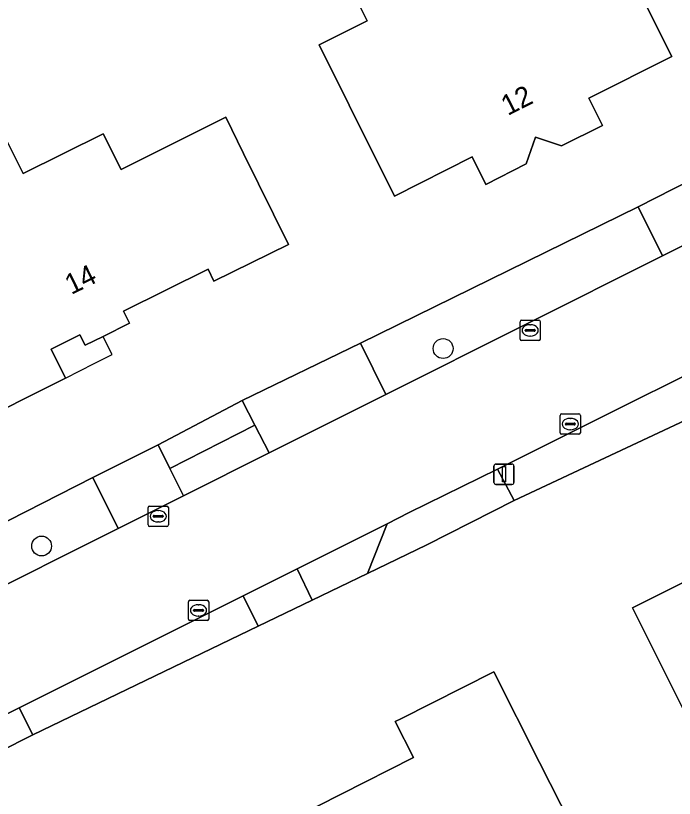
# Model space of a CAD drawing. Extents: x 157320 to 158835, y 386650 to 388491.
# Drawn here: x 158341 to 158373.46, y 387023.11 to 387061.67 of the extents above; entities that cross this region are included whole.
import ezdxf

# ---------------------------------------------------------------- set-up
doc = ezdxf.new("R2010")
doc.units = 0
for name, color, linetype in [('IMGEO_Berm_groen', 7, 'Continuous'), ('IMGEO_Boom', 7, 'Continuous'), ('IMGEO_Erf', 7, 'Continuous'), ('IMGEO_Groenvoorziening', 7, 'Continuous'), ('IMGEO_Kolk', 7, 'Continuous'), ('IMGEO_Lichtmast', 7, 'Continuous'), ('IMGEO_Pand', 7, 'Continuous'), ('IMGEO_Pand_nummerreeks', 7, 'Continuous'), ('IMGEO_Pand_overbouw', 7, 'Continuous'), ('IMGEO_Parkeervlak_halfverhard', 7, 'Continuous'), ('IMGEO_Rijbaan_lokaal_gesloten', 7, 'Continuous'), ('IMGEO_Voetpad_open', 7, 'Continuous')]:
    doc.layers.add(name, color=color, linetype=linetype)

msp = doc.modelspace()

# ---------------------------------------------------------------- linework, layer by layer
at = {"layer": 'IMGEO_Berm_groen'}
for points in [[(158372.885, 387049.837), (158371.672, 387052.258), (158357.989, 387045.538), (158359.245, 387043.002)], [(158352.788, 387041.503), (158352.163, 387042.718), (158348.028, 387040.523), (158348.605, 387039.368)], [(158346.051, 387036.405), (158344.798, 387038.91), (158337.352, 387035.129), (158338.557, 387032.656)]]:
    msp.add_lwpolyline(points, close=True, dxfattribs=at)
at = {"layer": 'IMGEO_Boom'}
for centre in [(158362.067, 387045.27), (158342.281, 387035.541)]:
    msp.add_circle(centre, 0.489, dxfattribs=at)
at = {"layer": 'IMGEO_Erf'}
for points in [[(158290.161, 387072.435), (158301.269, 387050.069), (158303.264, 387046.138), (158306.491, 387039.618), (158308.276, 387037.566), (158310.63, 387035.776), (158320.234, 387028.475), (158323.4, 387028.136), (158326.039, 387029.409), (158326.995, 387029.871), (158334.724, 387033.795), (158337.352, 387035.129), (158344.798, 387038.91), (158348.028, 387040.523), (158352.163, 387042.718), (158357.989, 387045.538), (158371.672, 387052.258), (158382.133, 387057.57), (158388.915, 387061.021), (158389.023, 387061.076), (158390.738, 387061.906)], [(158424.326, 387067.316), (158409.775, 387060.049), (158407.876, 387059.101), (158404.527, 387057.508), (158404.288, 387057.387), (158390.893, 387050.635), (158390.572, 387050.456), (158388.447, 387049.268), (158387.528, 387048.741), (158381.13, 387045.08), (158365.561, 387037.786), (158361.263, 387035.597), (158358.348, 387034.192), (158355.614, 387032.874), (158352.957, 387031.592), (158341.848, 387026.236), (158336.855, 387023.731)], [(158395.547, 387028.956), (158386.611, 387024.46), (158384.823, 387028.036), (158375.874, 387023.56), (158373.639, 387028.029), (158371.403, 387032.5), (158376.725, 387035.16)]]:
    msp.add_lwpolyline(points, dxfattribs=at)
for points in [[(158358.32, 387061.417), (158357.777, 387062.505), (158358.299, 387064.527), (158362.475, 387066.609), (158363.694, 387066.444), (158367.879, 387068.545), (158368.683, 387068.949), (158370.682, 387064.961), (158371.103, 387064.121), (158373.344, 387059.651), (158369.249, 387057.598), (158369.921, 387056.257), (158367.895, 387055.248), (158366.614, 387055.687), (158366.159, 387054.371), (158364.17, 387053.352), (158363.5, 387054.706), (158359.678, 387052.782), (158357.445, 387057.256), (158355.956, 387060.238)], [(158340.604, 387055.44), (158341.38, 387053.885), (158345.322, 387055.853), (158346.201, 387054.093), (158351.355, 387056.667), (158352.234, 387054.879), (158354.44, 387050.392), (158350.77, 387048.587), (158350.483, 387049.173), (158346.321, 387047.113), (158346.617, 387046.514), (158345.311, 387045.868), (158344.425, 387045.429), (158344.173, 387045.941), (158342.755, 387045.238), (158343.459, 387043.818), (158338.502, 387041.337), (158336.481, 387045.41), (158335.404, 387044.876), (158333.181, 387049.355), (158332.225, 387051.281)], [(158366.824, 387024.885), (158372.098, 387014.47), (158360.453, 387008.573), (158358.745, 387011.946), (158356.323, 387016.729), (158352.245, 387014.664), (158351.635, 387015.868), (158353.373, 387016.867), (158351.444, 387020.476), (158357.038, 387023.31), (158360.607, 387025.118), (158359.71, 387026.894), (158359.984, 387027.032), (158364.565, 387029.345)]]:
    msp.add_lwpolyline(points, close=True, dxfattribs=at)
at = {"layer": 'IMGEO_Groenvoorziening'}
for points in [[(158365.561, 387037.786), (158381.13, 387045.08), (158380.131, 387047.014), (158364.741, 387039.333)], [(158358.348, 387034.192), (158359.307, 387036.641), (158354.869, 387034.42), (158355.614, 387032.874)], [(158341.848, 387026.236), (158352.957, 387031.592), (158352.213, 387033.09), (158341.18, 387027.566)]]:
    msp.add_lwpolyline(points, close=True, dxfattribs=at)
at = {"layer": 'IMGEO_Kolk'}
for p, q in [((158365.856, 387045.739), (158365.856, 387046.591)), ((158365.931, 387046.665), (158366.783, 387046.665)), ((158366.344, 387046.445), (158366.369, 387046.445)), ((158366.857, 387046.591), (158366.857, 387045.739)), ((158366.115, 387046.159), (158366.115, 387046.171)), ((158366.553, 387046.122), (158366.155, 387046.122)), ((158366.158, 387046.208), (158366.556, 387046.208)), ((158366.599, 387046.171), (158366.599, 387046.159)), ((158366.783, 387045.665), (158365.931, 387045.665)), ((158366.367, 387045.885), (158366.342, 387045.885)), ((158367.832, 387041.125), (158367.832, 387041.977)), ((158367.907, 387042.051), (158368.759, 387042.051)), ((158368.32, 387041.831), (158368.345, 387041.831)), ((158368.833, 387041.977), (158368.833, 387041.125)), ((158368.091, 387041.545), (158368.091, 387041.557)), ((158368.529, 387041.508), (158368.131, 387041.508)), ((158368.134, 387041.594), (158368.532, 387041.594)), ((158368.575, 387041.557), (158368.575, 387041.545)), ((158368.759, 387041.051), (158367.907, 387041.051)), ((158368.343, 387041.271), (158368.318, 387041.271)), ((158347.603, 387037.505), (158348.455, 387037.505)), ((158347.528, 387036.579), (158347.528, 387037.431)), ((158348.016, 387037.285), (158348.041, 387037.285)), ((158348.529, 387037.431), (158348.529, 387036.579)), ((158347.787, 387036.999), (158347.787, 387037.011)), ((158348.225, 387036.962), (158347.827, 387036.962)), ((158347.83, 387037.048), (158348.228, 387037.048)), ((158348.039, 387036.725), (158348.014, 387036.725)), ((158348.271, 387037.011), (158348.271, 387036.999)), ((158348.455, 387036.505), (158347.603, 387036.505)), ((158349.588, 387032.871), (158350.44, 387032.871)), ((158349.513, 387031.945), (158349.513, 387032.797)), ((158350.001, 387032.651), (158350.026, 387032.651)), ((158350.514, 387032.797), (158350.514, 387031.945)), ((158349.772, 387032.365), (158349.772, 387032.377)), ((158350.21, 387032.328), (158349.812, 387032.328)), ((158349.815, 387032.414), (158350.213, 387032.414)), ((158350.024, 387032.091), (158349.999, 387032.091)), ((158350.256, 387032.377), (158350.256, 387032.365)), ((158350.44, 387031.871), (158349.588, 387031.871))]:
    msp.add_line(p, q, dxfattribs=at)
for points in [[(158365.856, 387045.739), (158365.856, 387046.591)], [(158365.931, 387046.665), (158366.783, 387046.665)], [(158366.857, 387046.591), (158366.857, 387045.739)], [(158366.783, 387045.665), (158365.931, 387045.665)], [(158367.832, 387041.125), (158367.832, 387041.977)], [(158367.907, 387042.051), (158368.759, 387042.051)], [(158368.833, 387041.977), (158368.833, 387041.125)], [(158368.759, 387041.051), (158367.907, 387041.051)], [(158347.603, 387037.505), (158348.455, 387037.505)], [(158347.528, 387036.579), (158347.528, 387037.431)], [(158348.529, 387037.431), (158348.529, 387036.579)], [(158348.455, 387036.505), (158347.603, 387036.505)], [(158349.588, 387032.871), (158350.44, 387032.871)], [(158349.513, 387031.945), (158349.513, 387032.797)], [(158350.514, 387032.797), (158350.514, 387031.945)], [(158350.44, 387031.871), (158349.588, 387031.871)]]:
    msp.add_lwpolyline(points, dxfattribs=at)
for centre, radius, start, end in [((158365.933, 387046.589), 0.0765, 91.552, 178.448), ((158365.933, 387046.589), 0.0765, 91.552, 178.448), ((158366.781, 387046.589), 0.0765, 1.552, 88.448), ((158366.781, 387046.589), 0.0765, 1.552, 88.448), ((158366.155, 387046.168), 0.0403, 85.8775, 175.7526), ((158366.152, 387046.158), 0.0366, 178.938, 274.7102), ((158366.556, 387046.165), 0.043, 264.8664, 352.4533), ((158366.56, 387046.17), 0.0386, 1.7309, 96.639), ((158365.933, 387045.741), 0.0765, 181.552, 268.448), ((158365.933, 387045.741), 0.0765, 181.552, 268.448), ((158366.781, 387045.741), 0.0765, 271.552, 358.448), ((158366.781, 387045.741), 0.0765, 271.552, 358.448), ((158367.909, 387041.975), 0.0765, 91.552, 178.448), ((158367.909, 387041.975), 0.0765, 91.552, 178.448), ((158368.757, 387041.975), 0.0765, 1.552, 88.448), ((158368.757, 387041.975), 0.0765, 1.552, 88.448), ((158368.131, 387041.554), 0.0403, 85.8775, 175.7526), ((158368.128, 387041.544), 0.0366, 178.938, 274.7102), ((158368.532, 387041.551), 0.043, 264.8664, 352.4533), ((158368.536, 387041.556), 0.0386, 1.7309, 96.639), ((158367.909, 387041.127), 0.0765, 181.552, 268.448), ((158367.909, 387041.127), 0.0765, 181.552, 268.448), ((158368.757, 387041.127), 0.0765, 271.552, 358.448), ((158368.757, 387041.127), 0.0765, 271.552, 358.448), ((158347.605, 387037.429), 0.0765, 91.552, 178.448), ((158347.605, 387037.429), 0.0765, 91.552, 178.448), ((158348.453, 387037.429), 0.0765, 1.552, 88.448), ((158348.453, 387037.429), 0.0765, 1.552, 88.448), ((158347.827, 387037.008), 0.0403, 85.8775, 175.7526), ((158347.824, 387036.998), 0.0366, 178.938, 274.7102), ((158348.228, 387037.005), 0.043, 264.8664, 352.4533), ((158348.232, 387037.01), 0.0386, 1.7309, 96.639), ((158347.605, 387036.581), 0.0765, 181.552, 268.448), ((158347.605, 387036.581), 0.0765, 181.552, 268.448), ((158348.453, 387036.581), 0.0765, 271.552, 358.448), ((158348.453, 387036.581), 0.0765, 271.552, 358.448), ((158349.59, 387032.795), 0.0765, 91.552, 178.448), ((158349.59, 387032.795), 0.0765, 91.552, 178.448), ((158350.438, 387032.795), 0.0765, 1.552, 88.448), ((158350.438, 387032.795), 0.0765, 1.552, 88.448), ((158349.812, 387032.374), 0.0403, 85.8775, 175.7526), ((158349.809, 387032.364), 0.0366, 178.938, 274.7102), ((158350.213, 387032.371), 0.043, 264.8664, 352.4533), ((158350.217, 387032.376), 0.0386, 1.7309, 96.639), ((158349.59, 387031.947), 0.0765, 181.552, 268.448), ((158349.59, 387031.947), 0.0765, 181.552, 268.448), ((158350.438, 387031.947), 0.0765, 271.552, 358.448), ((158350.438, 387031.947), 0.0765, 271.552, 358.448)]:
    msp.add_arc(centre, radius, start, end, dxfattribs=at)
for centre, major_axis, ratio, start_param, end_param in [((158366.343, 387046.165), (-0.387, 0.002), 0.722429, 4.712389, 7.853982), ((158366.368, 387046.165), (-0.39, 0.002), 0.717154, 1.570796, 4.712389), ((158368.319, 387041.551), (-0.387, 0.002), 0.722429, 4.712389, 7.853982), ((158368.344, 387041.551), (-0.39, 0.002), 0.717154, 1.570796, 4.712389), ((158348.015, 387037.005), (-0.387, 0.002), 0.722429, 4.712389, 7.853982), ((158348.04, 387037.005), (-0.39, 0.002), 0.717154, 1.570796, 4.712389), ((158350, 387032.371), (-0.387, 0.002), 0.722429, 4.712389, 7.853982), ((158350.025, 387032.371), (-0.39, 0.002), 0.717154, 1.570796, 4.712389)]:
    msp.add_ellipse(centre, major_axis=major_axis, ratio=ratio, start_param=start_param, end_param=end_param, dxfattribs=at)
at = {"layer": 'IMGEO_Lichtmast'}
for p, q in [((158364.569, 387038.678), (158364.569, 387039.478)), ((158364.569, 387039.478), (158364.569, 387038.678)), ((158364.669, 387039.578), (158365.459, 387039.578)), ((158365.459, 387039.578), (158364.669, 387039.578)), ((158365.559, 387039.478), (158365.559, 387038.678)), ((158365.559, 387038.678), (158365.559, 387039.478)), ((158365.459, 387038.578), (158364.669, 387038.578)), ((158364.669, 387038.578), (158365.459, 387038.578))]:
    msp.add_line(p, q, dxfattribs=at)
msp.add_lwpolyline([(158364.989, 387039.453), (158365.139, 387039.453), (158365.139, 387038.703), (158364.989, 387038.703), (158364.989, 387039.453)], dxfattribs=at)
for centre, start, end in [((158364.669, 387039.478), 90, 180), ((158364.669, 387039.478), 90, 180), ((158365.459, 387039.478), 0, 90), ((158365.459, 387039.478), 360, 90), ((158364.669, 387038.678), 180, 270), ((158364.669, 387038.678), 180, 270), ((158365.459, 387038.678), 270, 0), ((158365.459, 387038.678), 270, 0)]:
    msp.add_arc(centre, 0.1, start, end, dxfattribs=at)
at = {"layer": 'IMGEO_Pand'}
for points in [[(158358.32, 387061.417), (158355.956, 387060.238), (158357.445, 387057.256), (158359.678, 387052.782), (158363.5, 387054.706), (158364.17, 387053.352), (158366.159, 387054.371), (158366.614, 387055.687), (158367.895, 387055.248), (158369.921, 387056.257), (158369.249, 387057.598), (158373.344, 387059.651), (158371.103, 387064.121), (158370.682, 387064.961), (158368.683, 387068.949), (158367.879, 387068.545), (158363.694, 387066.444), (158362.475, 387066.609), (158358.299, 387064.527), (158357.777, 387062.505)], [(158346.201, 387054.093), (158345.322, 387055.853), (158341.38, 387053.885), (158340.604, 387055.44), (158332.225, 387051.281), (158333.181, 387049.355), (158335.404, 387044.876), (158336.481, 387045.41), (158338.502, 387041.337), (158343.459, 387043.818), (158342.755, 387045.238), (158344.173, 387045.941), (158344.425, 387045.429), (158345.311, 387045.868), (158346.617, 387046.514), (158346.321, 387047.113), (158350.483, 387049.173), (158350.77, 387048.587), (158354.44, 387050.392), (158352.234, 387054.879), (158351.355, 387056.667)], [(158366.824, 387024.885), (158364.565, 387029.345), (158359.984, 387027.032), (158359.71, 387026.894), (158360.607, 387025.118), (158357.038, 387023.31), (158351.444, 387020.476), (158353.373, 387016.867), (158351.635, 387015.868), (158352.245, 387014.664), (158356.323, 387016.729), (158358.745, 387011.946), (158360.453, 387008.573), (158372.098, 387014.47)]]:
    msp.add_lwpolyline(points, close=True, dxfattribs=at)
msp.add_lwpolyline([(158376.725, 387035.16), (158371.403, 387032.5), (158373.639, 387028.029), (158375.874, 387023.56), (158384.823, 387028.036), (158386.611, 387024.46), (158395.547, 387028.956), (158391.504, 387036.995), (158389.257, 387041.461), (158380.522, 387037.056)], dxfattribs=at)
at = {"layer": 'IMGEO_Pand_overbouw'}
msp.add_lwpolyline([(158345.311, 387045.868), (158344.425, 387045.429), (158344.173, 387045.941), (158342.755, 387045.238), (158343.459, 387043.818), (158344.865, 387044.538), (158345.752, 387044.978), (158345.614, 387045.256)], close=True, dxfattribs=at)
at = {"layer": 'IMGEO_Parkeervlak_halfverhard'}
msp.add_lwpolyline([(158353.495, 387040.129), (158352.788, 387041.503), (158348.605, 387039.368), (158349.279, 387038.02)], close=True, dxfattribs=at)
at = {"layer": 'IMGEO_Rijbaan_lokaal_gesloten'}
for points in [[(158415.179, 387070.996), (158392.005, 387059.378), (158390.207, 387058.483), (158383.425, 387055.083), (158372.885, 387049.837), (158359.245, 387043.002), (158353.495, 387040.129), (158349.279, 387038.02), (158346.051, 387036.405), (158338.557, 387032.656)], [(158336.2, 387025.079), (158341.18, 387027.566), (158352.213, 387033.09), (158354.869, 387034.42), (158359.307, 387036.641), (158360.393, 387037.185), (158364.741, 387039.333), (158380.131, 387047.014), (158386.719, 387050.325), (158387.648, 387050.792), (158389.889, 387051.918), (158390.165, 387052.056), (158403.591, 387058.779), (158403.798, 387058.883), (158407.127, 387060.538), (158409.052, 387061.498), (158423.604, 387068.756)]]:
    msp.add_lwpolyline(points, dxfattribs=at)
at = {"layer": 'IMGEO_Voetpad_open'}
for points in [[(158383.425, 387055.083), (158382.133, 387057.57), (158371.672, 387052.258), (158372.885, 387049.837)], [(158357.989, 387045.538), (158352.163, 387042.718), (158352.788, 387041.503), (158353.495, 387040.129), (158359.245, 387043.002)], [(158348.605, 387039.368), (158348.028, 387040.523), (158344.798, 387038.91), (158346.051, 387036.405), (158349.279, 387038.02)], [(158358.348, 387034.192), (158361.263, 387035.597), (158365.561, 387037.786), (158364.741, 387039.333), (158360.393, 387037.185), (158359.307, 387036.641)], [(158352.957, 387031.592), (158355.614, 387032.874), (158354.869, 387034.42), (158352.213, 387033.09)], [(158336.855, 387023.731), (158341.848, 387026.236), (158341.18, 387027.566), (158336.2, 387025.079)]]:
    msp.add_lwpolyline(points, close=True, dxfattribs=at)

# ---------------------------------------------------------------- texts
at = {"layer": 'IMGEO_Pand_nummerreeks'}
for s, rotation, p in [('12', 26.7997, (158365.25, 387056.721)), ('14', 26.3346, (158343.744, 387047.904))]:
    msp.add_text(s, height=1, rotation=rotation, dxfattribs=at).set_placement(p)

doc.saveas('drawing.dxf')
